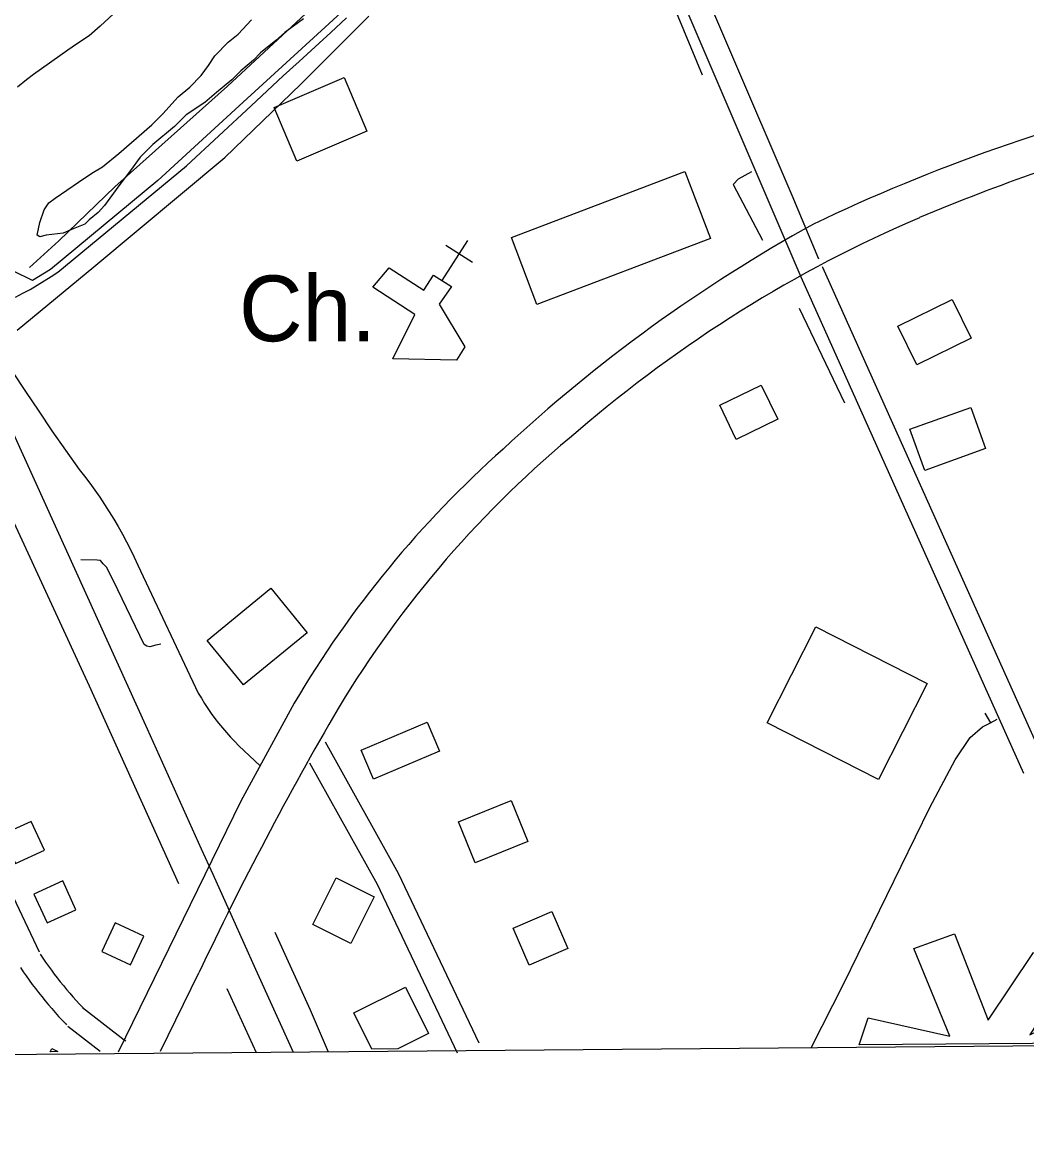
# Model space of a CAD drawing. Extents: x 3568792 to 3606828, y 529143 to 554785.
# Drawn here: x 3582938 to 3584206, y 534531 to 535934 of the extents above; entities that cross this region are included whole.
import ezdxf

# ---------------------------------------------------------------- set-up
doc = ezdxf.new("R2010")
doc.units = 0
for name, color, linetype in [('V-BLDG-OTLN', 7, 'Continuous'), ('V-GRID-FRAM', 7, 'Continuous'), ('V-LEVE-TOET', 7, 'Continuous'), ('V-RAIL-TRAK', 7, 'Continuous'), ('V-ROAD-CNTR', 7, 'Continuous'), ('V-SITE-OTLN', 7, 'Continuous'), ('V-SITE-OTLN-IDEN', 7, 'Continuous'), ('V-SITE-VEGE', 7, 'Continuous'), ('V-TOPO-SHOR', 7, 'Continuous')]:
    doc.layers.add(name, color=color, linetype=linetype)

msp = doc.modelspace()

# ---------------------------------------------------------------- linework, layer by layer
at = {"layer": 'V-BLDG-OTLN'}
for points in [[(3583256, 535826.7), (3583344.4, 535864.4), (3583373.2, 535796.8), (3583284.8, 535759.1)], [(3583555.7, 535662.4), (3583774.5, 535745.7), (3583806.7, 535661.2), (3583587.8, 535577.9)], [(3584135.9, 535535.6), (3584067.3, 535501.9), (3584043.4, 535550.6), (3584112, 535584.2)], [(3583891.7, 535433.1), (3583839.4, 535407.7), (3583818.5, 535450.9), (3583870.8, 535476.2)], [(3584154.1, 535396.2), (3584077.3, 535368.5), (3584058.6, 535420.5), (3584135.4, 535448.2)], [(3583171.4, 535154), (3583251.7, 535219.9), (3583297.8, 535163.8), (3583217.4, 535097.9)], [(3583939.9, 535171), (3584080.5, 535099.5), (3584019, 534978.6), (3583878.4, 535050.1)], [(3583464.8, 535014.1), (3583381.4, 534978.7), (3583365.8, 535015.4), (3583449.2, 535050.8)], [(3583509.9, 534873.1), (3583488.9, 534924.9), (3583555.1, 534951.8), (3583576.1, 534900.1)], [(3582913, 534909), (3582929.6, 534872.6), (3582966, 534889.2), (3582949.4, 534925.6)], [(3582952.7, 534833.8), (3582969.3, 534797.4), (3583005.7, 534814), (3582989.1, 534850.4)], [(3583304.8, 534795.3), (3583334.2, 534854.2), (3583382.1, 534830.3), (3583352.7, 534771.4)], [(3583578, 534744.2), (3583557.8, 534791), (3583606.7, 534812), (3583626.8, 534765.3)], [(3583074.7, 534744.6), (3583091.6, 534780.9), (3583055.3, 534797.7), (3583038.5, 534761.4)], [(3583994.6, 534643.5), (3584005.9, 534677.6), (3584108.8, 534654.4), (3584063.4, 534765.3), (3584115, 534783.8), (3584157.5, 534674.9), (3584214.6, 534760.1), (3584259.6, 534734.5), (3584210.1, 534656.1), (3584272.3, 534686.2), (3584284.7, 534651.5), (3584268, 534645.8)], [(3583379.4, 534638.3), (3583356.7, 534683.9), (3583421.8, 534716.2), (3583450.9, 534657.7), (3583412.3, 534638.6)], [(3582973.5, 534634.9), (3582975.4, 534638.8), (3582983, 534635)]]:
    msp.add_lwpolyline(points, close=True, dxfattribs=at)
at = {"layer": 'V-GRID-FRAM'}
msp.add_lwpolyline([(3570936, 552713.8), (3602582.8, 552980.8), (3602744.1, 534798.4), (3571081.5, 534531.3), (3570936, 552713.8)], dxfattribs=at)
at = {"layer": 'V-LEVE-TOET'}
for points in [[(3584342.7, 536973), (3584327.6, 536953), (3584350.3, 536911.5), (3584181.6, 536753.2), (3584176.3, 536747.1), (3584049.5, 536621.6), (3583900.5, 536478.9), (3583893.5, 536474.1), (3583700.1, 536286.4), (3583680, 536304.1), (3583638.5, 536326), (3583631.1, 536312), (3583628.5, 536289.3), (3583646.1, 536255.8), (3583644, 536247.1), (3583539, 536140.8), (3583345.4, 535951), (3583217, 535833.3), (3583109.1, 535734.5), (3582973.6, 535622.2), (3582951.1, 535608.5), (3582927.1, 535620.2)], [(3582931.6, 535545.7), (3583028.5, 535625.7), (3583193.6, 535763.6), (3583289.5, 535856), (3583375.7, 535941.9)]]:
    msp.add_lwpolyline(points, dxfattribs=at)
at = {"layer": 'V-RAIL-TRAK'}
msp.add_line((3583178.7, 534859.1), (3583203, 534804.6), dxfattribs=at)
for points in [[(3582855.5, 535571.6), (3582863.2, 535554.7), (3583095.7, 535042.5), (3583163.8, 534890.8), (3583178.7, 534859.1)], [(3583203, 534804.6), (3583232.3, 534739.1), (3583279.9, 534634.2)]]:
    msp.add_lwpolyline(points, dxfattribs=at)
at = {"layer": 'V-ROAD-CNTR'}
for points in [[(3583943.7, 535635.3), (3583909.8, 535715.5), (3583677.5, 536257.6), (3583645.5, 536339.7), (3583478.7, 536603.8), (3583446, 536678.6)], [(3584202.3, 534986.2), (3583921.2, 535612.5), (3583882.2, 535703.7), (3583649.7, 536246.3), (3583618.6, 536326.1), (3583452.1, 536589.7), (3583420.5, 536662)], [(3582929.6, 535587.4), (3582938.8, 535592.2), (3582947.9, 535597.1), (3582956.9, 535602.3), (3582965.7, 535607.7), (3582974.5, 535613.2), (3582983.1, 535619), (3583145.5, 535753.1), (3583186.4, 535790.8), (3583227, 535828.7), (3583267.5, 535866.8), (3583287.7, 535884.9), (3583307.7, 535903.1), (3583327.6, 535921.5), (3583347.4, 535940)], [(3584230.5, 534996.6), (3583948.6, 535624.7), (3583948.3, 535625.5)], [(3582925.8, 535492.9), (3582942.2, 535468.1), (3582958.8, 535443.3), (3582975.6, 535418.7), (3582992.7, 535394.3), (3583009.9, 535369.9), (3583016.7, 535361.4), (3583023.3, 535352.6), (3583029.7, 535343.8), (3583035.9, 535334.8), (3583042, 535325.7), (3583047.9, 535316.5), (3583053.6, 535307.2), (3583059.1, 535297.8), (3583064.4, 535288.2), (3583069.6, 535278.6), (3583074.5, 535268.8), (3583079.2, 535259), (3583083.8, 535249), (3583160.3, 535087.6), (3583164.2, 535081), (3583168.2, 535074.4), (3583172.4, 535068), (3583176.7, 535061.7), (3583181.3, 535055.5), (3583185.9, 535049.4), (3583190.8, 535043.5), (3583195.8, 535037.6), (3583200.9, 535031.9), (3583206.2, 535026.4), (3583211.6, 535021), (3583238.3, 534995.7)], [(3582672.8, 535386.6), (3582749.1, 535218.3), (3582875.6, 534937.2), (3582959.4, 534760.9)], [(3583281.1, 535074.7), (3583214.1, 534951), (3583059.1, 534634.4)], [(3583514.7, 534645.8), (3583413.1, 534859.8), (3583320.7, 535025.4)], [(3583487.6, 534632.9), (3583386.4, 534846), (3583301, 534999.2)], [(3582960.6, 534758.1), (3582964.1, 534752.9), (3582967.6, 534747.8), (3582971.2, 534742.8), (3582974.8, 534737.8), (3582978.5, 534732.9), (3582982.3, 534728), (3582986.1, 534723.1), (3582990, 534718.3), (3582994, 534713.6), (3582998, 534708.9), (3583002.1, 534704.3), (3583006.2, 534699.7), (3583010.4, 534695.1), (3583014.7, 534690.6), (3583015.7, 534689.5)], [(3582935.7, 534741.3), (3582939.3, 534735.9), (3582943.1, 534730.5), (3582946.9, 534725.2), (3582950.7, 534719.9), (3582954.7, 534714.7), (3582958.7, 534709.5), (3582962.7, 534704.4), (3582966.9, 534699.3), (3582971.1, 534694.2), (3582975.3, 534689.3), (3582979.7, 534684.3), (3582984, 534679.5), (3582988.5, 534674.6), (3582993, 534669.9), (3582994.1, 534668.7)], [(3583112.4, 534635.5), (3583161.1, 534734.5)], [(3583014.2, 534690.9), (3583066.7, 534649.9), (3583069, 534648.6)], [(3582995.7, 534667.3), (3583036.6, 534635.4)]]:
    msp.add_lwpolyline(points, dxfattribs=at)
for centre, radius, start, end in [((3584897.2, 533682.9), 2215.5, 102.7508, 115.6878), ((3585202.9, 532980.5), 2934.4, 106.4076, 112.6979), ((3584883.2, 533960.6), 1962.1, 118.8345, 132.9989), ((3584723.7, 534162.9), 1658.7, 113.1875, 130.7988), ((3584501.1, 534367.3), 1359, 129.3246, 148.95), ((3584434.6, 534395.1), 1338.7, 131.6396, 149.4944), ((3587140.3, 532853), 4401.6, 149.7829, 154.694)]:
    msp.add_arc(centre, radius, start, end, dxfattribs=at)
at = {"layer": 'V-SITE-OTLN'}
for p, q in [((3583468.3, 535608.2), (3583500.5, 535658.8)), ((3583506.6, 535631.2), (3583472.9, 535652.7))]:
    msp.add_line(p, q, dxfattribs=at)
msp.add_lwpolyline([(3583406, 535509.6), (3583433.5, 535565.2), (3583380.4, 535600), (3583401.4, 535624.1), (3583444.8, 535596.2), (3583457.2, 535615.1), (3583480, 535600.6), (3583464.4, 535578.5), (3583496.8, 535524.4), (3583486.1, 535507.7)], close=True, dxfattribs=at)
at = {"layer": 'V-SITE-VEGE'}
for points in [[(3583058.8, 535949.9), (3583036.2, 535929.5), (3583022.6, 535917), (3583006.7, 535906.8), (3582995.4, 535898.9), (3582952.4, 535868.4), (3582943.3, 535861.6), (3582932, 535852.5)], [(3583293.2, 535938.5), (3583269.4, 535921.5), (3583258.1, 535911.3), (3583238.8, 535895.5), (3583229.8, 535886.4), (3583213.9, 535872.8), (3583202.6, 535861.5), (3583183.3, 535845.7), (3583168.6, 535833.2), (3583144.8, 535817.4), (3583130.1, 535802.7), (3583103, 535780), (3583087.1, 535764.2), (3583074.6, 535747.2), (3583059.9, 535727.9), (3583041.8, 535703), (3583033.9, 535694), (3583022.6, 535684.9), (3583016.9, 535679.3), (3583002.2, 535673.6), (3582989.7, 535667.9), (3582968.2, 535665.7), (3582960.3, 535663.4), (3582956.9, 535665.7), (3582960.3, 535681.5), (3582965.9, 535697.4), (3582971.6, 535706.4), (3582979.5, 535712.1), (3583009, 535732.5), (3583026, 535743.8), (3583039.5, 535751.7), (3583059.9, 535768.7), (3583075.8, 535782.3), (3583101.8, 535804.9), (3583115.4, 535818.5), (3583134.7, 535840), (3583149.4, 535852.5), (3583164.1, 535867.2), (3583173.2, 535879.6), (3583181.1, 535892.1)], [(3583181.1, 535892.1), (3583198.1, 535909.1), (3583210.5, 535919.3), (3583227.5, 535937.4)]]:
    msp.add_lwpolyline(points, dxfattribs=at)
at = {"layer": 'V-TOPO-SHOR'}
for p, q in [((3583758.4, 535959.3), (3583796.3, 535867.9)), ((3583835.6, 535729.6), (3583872.3, 535659.4)), ((3583918.8, 535573.5), (3583975.8, 535453.9)), ((3584153.3, 535062.3), (3584160.1, 535050.1))]:
    msp.add_line(p, q, dxfattribs=at)
for points in [[(3583635.7, 536266.7), (3583630.4, 536261.6), (3583464.2, 536102.9), (3583359, 536004.3), (3583197, 535853.8), (3583055, 535726.7), (3582984.3, 535658.3), (3582947.4, 535624.7)], [(3583835.6, 535729.6), (3583842.3, 535736.6), (3583859.1, 535746)], [(3583135.7, 534846.8), (3583022.9, 535096.1), (3582927.7, 535302.3), (3582829, 535521.1)], [(3583112.8, 535149.3), (3583106.6, 535148.1), (3583099.1, 535146), (3583095.3, 535146.9), (3583092, 535149), (3583053.1, 535229.3), (3583044.4, 535246.4), (3583040.2, 535250.9), (3583036.9, 535254.7), (3583032.7, 535255.5), (3583012, 535255.6)], [(3583933.7, 534639.7), (3583975, 534720.9), (3584083.5, 534943.2), (3584115.7, 535003.5), (3584134.4, 535031.7), (3584150.2, 535045), (3584160.1, 535050.1), (3584168.6, 535054.5)], [(3583256.8, 534785.7), (3583301.6, 534687.9), (3583324.2, 534634.6)], [(3583196.1, 534714.7), (3583233.3, 534633.8)]]:
    msp.add_lwpolyline(points, dxfattribs=at)

# ---------------------------------------------------------------- texts
at = {"layer": 'V-SITE-OTLN-IDEN'}
msp.add_text('Ch.', height=83, dxfattribs=at).set_placement((3583211.7, 535531.6))

doc.saveas('drawing.dxf')
